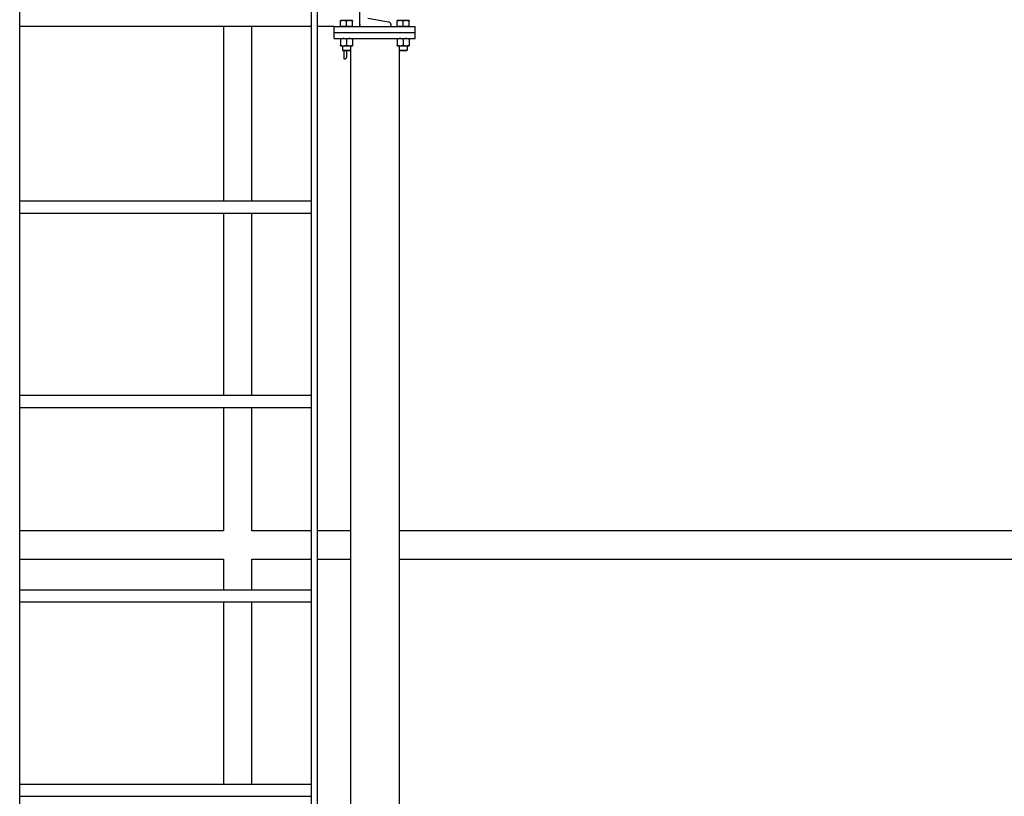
# Model space of a CAD drawing. Header units: inches. Extents: x 5 to 1128, y -85 to 748.
# Tile 552 of 656: x 992 to 1053, y 218 to 266. Entities that reach past the tile are written whole.
import ezdxf

# ---------------------------------------------------------------- set-up
doc = ezdxf.new("R2010")
doc.units = ezdxf.units.IN
doc.header["$LTSCALE"] = 32
doc.header["$MEASUREMENT"] = 0
doc.layers.add('Visible (ANSI)', color=7, linetype='Continuous', lineweight=30)

msp = doc.modelspace()

# ---------------------------------------------------------------- linework, layer by layer
at = {"layer": 'Visible (ANSI)'}
for p, q in [((1012.72578, 265.85867), (1012.72578, 271.85867)), ((991.72578, 160.10867), (991.72578, 271.54801)), ((1009.72578, 271.54801), (1009.72578, 160.10867)), ((1010.10078, 160.10867), (1010.10078, 271.54801)), ((1011.70828, 266.22267), (1011.52078, 266.22267)), ((1012.08328, 266.22267), (1011.70828, 266.22267)), ((1012.27078, 266.22267), (1012.08328, 266.22267)), ((1013.21217, 266.36477), (1014.50259, 266.14883)), ((1015.20828, 266.22267), (1015.02078, 266.22267)), ((1015.58328, 266.22267), (1015.20828, 266.22267)), ((1015.77078, 266.22267), (1015.58328, 266.22267)), ((1009.72578, 265.85867), (991.72578, 265.85867)), ((1004.30578, 265.85867), (1004.30578, 255.09367)), ((1006.05578, 255.09367), (1006.05578, 265.85867)), ((1011.14578, 265.85867), (1010.10078, 265.85867)), ((1011.14578, 265.85867), (1016.14578, 265.85867)), ((1011.14578, 265.48367), (1011.14578, 265.85867)), ((1011.52078, 265.85867), (1011.52078, 266.18918)), ((1011.70828, 265.85867), (1011.52078, 265.85867)), ((1011.52078, 265.85867), (1011.52078, 265.85867)), ((1011.89578, 265.85867), (1011.70828, 265.85867)), ((1011.89578, 265.85867), (1011.89578, 266.18918)), ((1012.08328, 265.85867), (1011.89578, 265.85867)), ((1012.27078, 265.85867), (1012.08328, 265.85867)), ((1012.27078, 265.85867), (1012.27078, 266.18918)), ((1012.27078, 265.85867), (1012.27078, 265.85867)), ((1012.72578, 265.97968), (1012.72578, 265.85867)), ((1014.64578, 265.97968), (1014.64578, 265.85867)), ((1015.02078, 265.85867), (1015.02078, 266.18918)), ((1015.20828, 265.85867), (1015.02078, 265.85867)), ((1015.02078, 265.85867), (1015.02078, 265.85867)), ((1015.39578, 265.85867), (1015.20828, 265.85867)), ((1015.39578, 265.85867), (1015.39578, 266.18918)), ((1015.58328, 265.85867), (1015.39578, 265.85867)), ((1015.77078, 265.85867), (1015.58328, 265.85867)), ((1015.77078, 265.85867), (1015.77078, 266.18918)), ((1015.77078, 265.85867), (1015.77078, 265.85867)), ((1016.14578, 265.48367), (1016.14578, 265.85867)), ((1011.14578, 265.48367), (1016.14578, 265.48367)), ((1011.14578, 265.48367), (1016.14578, 265.48367)), ((1011.14578, 265.10867), (1011.14578, 265.48367)), ((1011.14578, 265.10867), (1016.14578, 265.10867)), ((1011.52078, 265.07518), (1011.52078, 264.70416)), ((1011.89578, 265.07518), (1011.89578, 264.70416)), ((1012.27078, 265.07518), (1012.27078, 264.70416)), ((1015.02078, 265.07518), (1015.02078, 264.70416)), ((1015.39578, 265.07518), (1015.39578, 264.70416)), ((1015.77078, 265.07518), (1015.77078, 264.70416)), ((1016.14578, 265.10867), (1016.14578, 265.48367)), ((1011.52078, 264.67067), (1011.70828, 264.67067)), ((1011.64578, 264.67067), (1011.64578, 264.40444)), ((1011.64578, 264.40444), (1012.14578, 264.40444)), ((1011.69297, 264.35867), (1011.64578, 264.40444)), ((1011.70828, 264.67067), (1012.08328, 264.67067)), ((1012.08328, 264.67067), (1012.27078, 264.67067)), ((1012.09859, 264.35867), (1012.14578, 264.40444)), ((1012.14578, 264.67067), (1012.14578, 264.40444)), ((1012.14578, 264.40444), (1012.14578, 161.10867)), ((1015.02078, 264.67067), (1015.20828, 264.67067)), ((1015.14578, 264.67067), (1015.14578, 264.40444)), ((1015.14578, 264.40444), (1015.14578, 161.10867)), ((1015.14578, 264.40444), (1015.64578, 264.40444)), ((1015.19297, 264.35867), (1015.14578, 264.40444)), ((1015.20828, 264.67067), (1015.58328, 264.67067)), ((1015.58328, 264.67067), (1015.77078, 264.67067)), ((1015.59859, 264.35867), (1015.64578, 264.40444)), ((1015.64578, 264.67067), (1015.64578, 264.40444)), ((1012.09859, 264.35867), (1011.69297, 264.35867)), ((1011.72578, 264.35867), (1011.72578, 263.85867)), ((1011.72578, 263.85867), (1011.79378, 263.85867)), ((1011.91378, 263.97867), (1011.91378, 264.35867)), ((1015.59859, 264.35867), (1015.19297, 264.35867)), ((991.72578, 255.09367), (1009.72578, 255.09367)), ((991.72578, 254.34367), (1009.72578, 254.34367)), ((1004.30578, 254.34367), (1004.30578, 243.09367)), ((1006.05578, 243.09367), (1006.05578, 254.34367)), ((991.72578, 243.09367), (1009.72578, 243.09367)), ((991.72578, 242.34367), (1009.72578, 242.34367)), ((1004.30578, 242.34367), (1004.30578, 234.73367)), ((1006.05578, 234.73367), (1006.05578, 242.34367)), ((1004.30578, 234.73367), (991.72578, 234.73367)), ((1009.72578, 234.73367), (1006.05578, 234.73367)), ((1012.14578, 234.73367), (1010.10078, 234.73367)), ((1054.05578, 234.73367), (1015.14578, 234.73367)), ((991.72578, 232.98367), (1004.30578, 232.98367)), ((1004.30578, 232.98367), (1004.30578, 231.09367)), ((1006.05578, 232.98367), (1009.72578, 232.98367)), ((1006.05578, 231.09367), (1006.05578, 232.98367)), ((1010.10078, 232.98367), (1012.14578, 232.98367)), ((1015.14578, 232.98367), (1054.05578, 232.98367)), ((991.72578, 231.09367), (1009.72578, 231.09367)), ((991.72578, 230.34367), (1009.72578, 230.34367)), ((1004.30578, 230.34367), (1004.30578, 219.09367)), ((1006.05578, 219.09367), (1006.05578, 230.34367)), ((991.72578, 219.09367), (1009.72578, 219.09367)), ((991.72578, 218.34367), (1009.72578, 218.34367))]:
    msp.add_line(p, q, dxfattribs=at)
for centre, radius, start, end in [((1014.47428, 265.97968), 0.1715, 0, 80.5), ((1011.79378, 263.97867), 0.12, 270, 0)]:
    msp.add_arc(centre, radius, start, end, dxfattribs=at)
for points in [[(1011.52078, 266.18918), (1011.52078, 266.22267), (1011.52078, 266.22267)], [(1011.70828, 266.22267), (1011.62126, 266.22267), (1011.52078, 266.18918)], [(1011.89578, 266.18918), (1011.7953, 266.22267), (1011.70828, 266.22267)], [(1012.08328, 266.22267), (1011.99626, 266.22267), (1011.89578, 266.18918)], [(1012.27078, 266.18918), (1012.1703, 266.22267), (1012.08328, 266.22267)], [(1012.27078, 266.22267), (1012.27078, 266.22267), (1012.27078, 266.18918)], [(1015.02078, 266.18918), (1015.02078, 266.22267), (1015.02078, 266.22267)], [(1015.20828, 266.22267), (1015.12126, 266.22267), (1015.02078, 266.18918)], [(1015.39578, 266.18918), (1015.2953, 266.22267), (1015.20828, 266.22267)], [(1015.58328, 266.22267), (1015.49626, 266.22267), (1015.39578, 266.18918)], [(1015.77078, 266.18918), (1015.6703, 266.22267), (1015.58328, 266.22267)], [(1015.77078, 266.22267), (1015.77078, 266.22267), (1015.77078, 266.18918)], [(1011.52078, 265.07518), (1011.52078, 265.10867), (1011.52078, 265.10867)], [(1011.70828, 265.10867), (1011.62126, 265.10867), (1011.52078, 265.07518)], [(1011.89578, 265.07518), (1011.7953, 265.10867), (1011.70828, 265.10867)], [(1012.08328, 265.10867), (1011.99626, 265.10867), (1011.89578, 265.07518)], [(1012.27078, 265.07518), (1012.1703, 265.10867), (1012.08328, 265.10867)], [(1012.27078, 265.10867), (1012.27078, 265.10867), (1012.27078, 265.07518)], [(1015.02078, 265.07518), (1015.02078, 265.10867), (1015.02078, 265.10867)], [(1015.20828, 265.10867), (1015.12126, 265.10867), (1015.02078, 265.07518)], [(1015.39578, 265.07518), (1015.2953, 265.10867), (1015.20828, 265.10867)], [(1015.58328, 265.10867), (1015.49626, 265.10867), (1015.39578, 265.07518)], [(1015.77078, 265.07518), (1015.6703, 265.10867), (1015.58328, 265.10867)], [(1015.77078, 265.10867), (1015.77078, 265.10867), (1015.77078, 265.07518)], [(1011.52078, 264.70416), (1011.62126, 264.67067), (1011.70828, 264.67067)], [(1011.52078, 264.67067), (1011.52078, 264.67067), (1011.52078, 264.70416)], [(1011.70828, 264.67067), (1011.7953, 264.67067), (1011.89578, 264.70416)], [(1011.89578, 264.70416), (1011.99626, 264.67067), (1012.08328, 264.67067)], [(1012.08328, 264.67067), (1012.1703, 264.67067), (1012.27078, 264.70416)], [(1012.27078, 264.70416), (1012.27078, 264.67067), (1012.27078, 264.67067)], [(1015.02078, 264.70416), (1015.12126, 264.67067), (1015.20828, 264.67067)], [(1015.02078, 264.67067), (1015.02078, 264.67067), (1015.02078, 264.70416)], [(1015.20828, 264.67067), (1015.2953, 264.67067), (1015.39578, 264.70416)], [(1015.39578, 264.70416), (1015.49626, 264.67067), (1015.58328, 264.67067)], [(1015.58328, 264.67067), (1015.6703, 264.67067), (1015.77078, 264.70416)], [(1015.77078, 264.70416), (1015.77078, 264.67067), (1015.77078, 264.67067)]]:
    msp.add_rational_spline(points, [1, 1.0379548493, 1], degree=2, dxfattribs=at)

doc.saveas('drawing.dxf')
